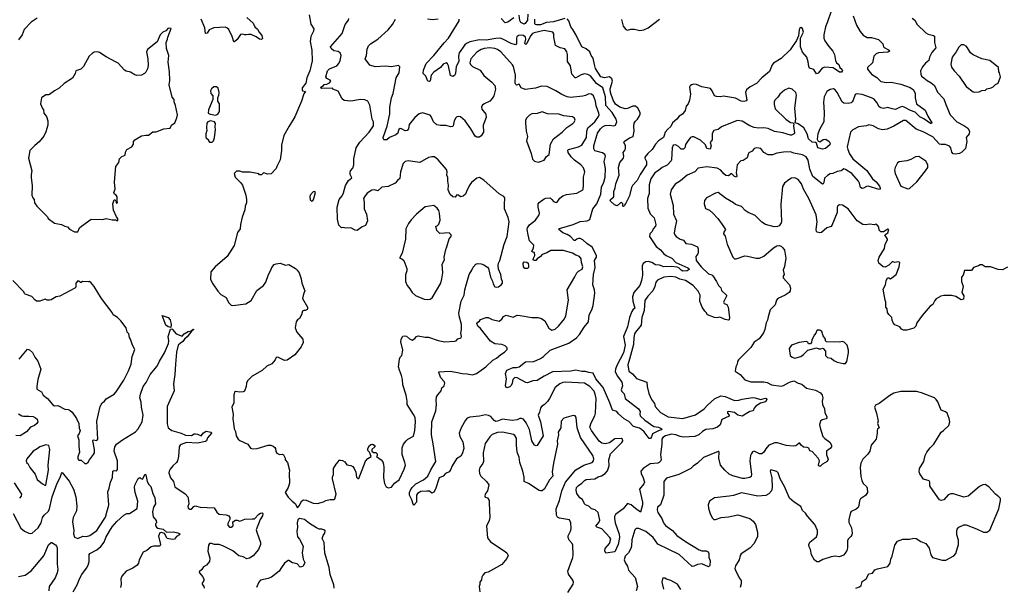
# Model space of a CAD drawing. Extents: x 2220333 to 2384341, y 721037 to 894043.
# Tile 301 of 325: x 2320741 to 2332166, y 860667 to 867249. Entities that reach past the tile are written whole.
import ezdxf

# ---------------------------------------------------------------- set-up
doc = ezdxf.new("R2010")
doc.units = 0

msp = doc.modelspace()

# ---------------------------------------------------------------- linework, layer by layer
at = {"layer": '0CON10XD'}
for points in [[(2324100, 867305), (2324118, 867198), (2324153, 867143), (2324150, 867115), (2324119, 867055), (2324111, 866995), (2324132, 866895), (2324136, 866774), (2324107, 866655), (2324073, 866577), (2324062, 866515), (2324019, 866461), (2324017, 866437), (2324023, 866423), (2324056, 866415), (2324039, 866391), (2324010, 866305), (2323935, 866122), (2323866, 866014), (2323807, 865905), (2323777, 865795), (2323779, 865731), (2323762, 865625), (2323723, 865547), (2323718, 865525), (2323657, 865463), (2323615, 865457), (2323575, 865472), (2323565, 865470), (2323545, 865450), (2323525, 865450), (2323515, 865460), (2323415, 865480), (2323325, 865480), (2323295, 865492), (2323258, 865492), (2323230, 865465), (2323240, 865425), (2323303, 865363), (2323325, 865330), (2323363, 865213), (2323372, 865165), (2323372, 865125), (2323358, 865085), (2323352, 865045), (2323321, 864959), (2323302, 864875), (2323300, 864825), (2323268, 864782), (2323230, 864630), (2323147, 864505), (2323010, 864385), (2322958, 864325), (2322954, 864235), (2322980, 864185), (2323041, 864101), (2323075, 864064), (2323135, 864026), (2323165, 863970), (2323195, 863938), (2323215, 863934), (2323365, 863953), (2323425, 863993), (2323493, 864107), (2323569, 864165), (2323596, 864205), (2323628, 864295), (2323652, 864335), (2323666, 864375), (2323695, 864410), (2323715, 864420), (2323765, 864426), (2323825, 864404), (2323865, 864410), (2323941, 864365), (2323961, 864345), (2323982, 864315), (2324008, 864245), (2324014, 864194), (2324050, 864105), (2324032, 864065), (2324022, 864015), (2324082, 863915), (2324082, 863895), (2324075, 863888), (2324055, 863878), (2324038, 863878), (2324022, 863868), (2324010, 863825), (2323987, 863785), (2323963, 863767), (2323948, 863745), (2323936, 863675), (2323957, 863625), (2324026, 863545), (2324030, 863505), (2324008, 863455), (2323935, 863362), (2323845, 863299), (2323815, 863296), (2323735, 863336), (2323717, 863333), (2323706, 863304), (2323665, 863260), (2323610, 863230), (2323555, 863183), (2323440, 863115), (2323385, 863060), (2323372, 863035), (2323368, 862995), (2323349, 862941), (2323335, 862932), (2323295, 862928), (2323245, 862938), (2323235, 862928), (2323226, 862895), (2323224, 862805), (2323204, 862754), (2323216, 862675), (2323212, 862615), (2323220, 862570), (2323230, 862505), (2323244, 862474), (2323254, 862425), (2323274, 862385), (2323295, 862369), (2323387, 862327), (2323419, 862279), (2323445, 862272), (2323495, 862276), (2323625, 862314), (2323655, 862314), (2323682, 862305), (2323700, 862290), (2323710, 862275), (2323712, 862242), (2323725, 862223), (2323755, 862207), (2323785, 862210), (2323803, 862203), (2323822, 862165), (2323822, 862145), (2323847, 862115), (2323873, 862025), (2323867, 861985), (2323873, 861875), (2323857, 861825), (2323823, 861765), (2323855, 861712), (2323902, 861665), (2323939, 861639), (2323965, 861590)], [(2326638, 867312), (2326632, 867245), (2326608, 867205)], [(2330155, 867348), (2330116, 867225), (2330090, 867165), (2330072, 867072), (2330072, 867035), (2330083, 867005), (2330128, 866938), (2330176, 866885), (2330196, 866845), (2330208, 866778), (2330219, 866749), (2330245, 866728), (2330258, 866695), (2330281, 866675), (2330289, 866659), (2330278, 866642), (2330255, 866640), (2330182, 866692), (2330085, 866699), (2330054, 866686), (2330005, 866631), (2329985, 866623), (2329955, 866673), (2329905, 866688), (2329896, 866706), (2329890, 866760), (2329875, 866815), (2329825, 866874), (2329802, 866935), (2329801, 867035), (2329835, 867105), (2329825, 867149), (2329805, 867159), (2329795, 867153), (2329785, 867132), (2329776, 867064), (2329753, 867007), (2329681, 866899), (2329575, 866799), (2329488, 866745), (2329473, 866725), (2329442, 866648), (2329353, 866577), (2329290, 866510), (2329218, 866472), (2329173, 866435), (2329163, 866405), (2329180, 866320), (2329172, 866308), (2329145, 866302), (2329114, 866304), (2329045, 866341), (2328907, 866363), (2328874, 866356), (2328825, 866358), (2328805, 866368), (2328777, 866425), (2328755, 866450), (2328655, 866470), (2328595, 866497), (2328565, 866500), (2328535, 866493), (2328519, 866481), (2328514, 866465), (2328523, 866387), (2328512, 866315), (2328498, 866275), (2328476, 866245), (2328461, 866195), (2328432, 866155), (2328395, 866130), (2328365, 866095), (2328317, 866055), (2328295, 866009), (2328261, 865979), (2328229, 865945), (2328220, 865905), (2328210, 865885), (2328155, 865845), (2328119, 865805), (2328081, 865745), (2328031, 865699), (2327993, 865655), (2327993, 865643), (2328015, 865603), (2328015, 865565), (2327941, 865455), (2327907, 865385), (2327851, 865325), (2327841, 865305), (2327817, 865205), (2327775, 865120), (2327762, 865108), (2327760, 865095), (2327748, 865082), (2327740, 865085), (2327740, 865115), (2327725, 865130), (2327714, 865126), (2327675, 865090), (2327644, 865104), (2327598, 865145), (2327593, 865155), (2327597, 865165), (2327630, 865190), (2327636, 865204), (2327635, 865258), (2327652, 865298), (2327659, 865345), (2327696, 865445), (2327689, 865535), (2327706, 865594), (2327749, 865645), (2327752, 865665), (2327742, 865708), (2327768, 865742), (2327772, 865755), (2327769, 865789), (2327750, 865825), (2327754, 865835), (2327815, 865878), (2327859, 865895), (2327870, 865955), (2327868, 866015), (2327872, 866048), (2327885, 866073), (2327910, 866095), (2327930, 866125), (2327941, 866155), (2327939, 866175), (2327914, 866224), (2327885, 866245), (2327855, 866246), (2327795, 866218), (2327765, 866215), (2327705, 866235), (2327655, 866269), (2327628, 866315), (2327595, 866405), (2327594, 866446), (2327619, 866535), (2327612, 866565), (2327585, 866588), (2327525, 866576), (2327485, 866588), (2327424, 866685), (2327410, 866730), (2327395, 866804), (2327373, 866833), (2327358, 866875), (2327315, 866910), (2327264, 866935), (2327199, 867069), (2327160, 867135), (2327135, 867165), (2327112, 867235), (2327095, 867258)], [(2320942, 867268), (2320875, 867220), (2320794, 867136), (2320768, 867075), (2320725, 867014)], [(2323375, 867273), (2323449, 867209), (2323471, 867165), (2323501, 867141), (2323518, 867105), (2323552, 867065), (2323557, 867033), (2323545, 867020), (2323524, 867025), (2323485, 867050), (2323425, 867076), (2323395, 867079), (2323374, 867074), (2323355, 867072), (2323325, 867081), (2323302, 867078), (2323265, 867020), (2323235, 866993), (2323225, 866992), (2323208, 867055), (2323166, 867136), (2323146, 867156), (2323125, 867164), (2322994, 867156), (2322940, 867130), (2322915, 867094), (2322895, 867088), (2322888, 867155), (2322845, 867255)], [(2323965, 861590), (2323985, 861612), (2324015, 861668), (2324035, 861681), (2324065, 861679), (2324145, 861641), (2324195, 861640), (2324265, 861658), (2324295, 861672), (2324345, 861684), (2324386, 861684), (2324399, 861691), (2324413, 861745), (2324370, 861925), (2324370, 861945), (2324382, 861975), (2324382, 862045), (2324413, 862095), (2324440, 862125), (2324445, 862140), (2324465, 862142), (2324485, 862137), (2324513, 862123), (2324535, 862088), (2324585, 862078), (2324606, 862066), (2324623, 862045), (2324642, 862002), (2324650, 861945), (2324665, 861930), (2324675, 861930), (2324755, 862130), (2324780, 862160), (2324820, 862185), (2324798, 862235), (2324780, 862255), (2324779, 862275), (2324798, 862312), (2324815, 862323), (2324834, 862326), (2324853, 862315), (2324862, 862305), (2324862, 862295), (2324827, 862265), (2324828, 862245), (2324845, 862230), (2324875, 862230), (2324890, 862215), (2324887, 862193), (2324880, 862185), (2324935, 862144), (2324955, 862120), (2324962, 862095), (2324967, 862055), (2324963, 861935), (2324972, 861872), (2324995, 861832), (2325015, 861822), (2325055, 861829), (2325091, 861875), (2325145, 861914), (2325203, 862035), (2325216, 862085), (2325211, 862115), (2325177, 862205), (2325179, 862285), (2325195, 862325), (2325224, 862365), (2325245, 862386), (2325309, 862421), (2325327, 862485), (2325334, 862585), (2325328, 862635), (2325311, 862671), (2325237, 862785), (2325237, 862827), (2325226, 862896), (2325186, 863015), (2325184, 863075), (2325172, 863125), (2325146, 863184), (2325138, 863225), (2325147, 863313), (2325155, 863334), (2325174, 863356), (2325187, 863415), (2325164, 863515), (2325167, 863545), (2325185, 863579), (2325205, 863584), (2325229, 863579), (2325265, 863547), (2325294, 863534), (2325325, 863551), (2325345, 863577), (2325365, 863582), (2325445, 863566), (2325485, 863566), (2325595, 863529), (2325675, 863512), (2325785, 863520), (2325804, 863526), (2325823, 863547), (2325865, 863560), (2325868, 863575), (2325859, 863615), (2325868, 863655), (2325866, 863714), (2325839, 863815), (2325837, 863845), (2325865, 863985), (2325899, 864055), (2325905, 864115), (2325924, 864186), (2325958, 864295), (2325988, 864345), (2326001, 864379), (2326032, 864415), (2326055, 864422), (2326095, 864418), (2326125, 864408), (2326170, 864380), (2326180, 864365), (2326204, 864265), (2326227, 864217), (2326233, 864185), (2326253, 864153), (2326275, 864148), (2326295, 864151), (2326327, 864173), (2326342, 864195), (2326344, 864215), (2326332, 864242), (2326323, 864295), (2326297, 864355), (2326291, 864399), (2326296, 864425), (2326314, 864456), (2326362, 864645), (2326398, 864735), (2326421, 864905), (2326409, 864955), (2326368, 865055), (2326366, 865124), (2326371, 865165), (2326369, 865185), (2326360, 865200), (2326305, 865228), (2326125, 865388), (2326075, 865418), (2326045, 865411), (2325985, 865362), (2325963, 865335), (2325933, 865277), (2325915, 865227), (2325887, 865203), (2325856, 865196), (2325832, 865215), (2325815, 865219), (2325795, 865193), (2325768, 865195), (2325735, 865222), (2325714, 865275), (2325718, 865332), (2325710, 865375), (2325710, 865420), (2325696, 865445), (2325701, 865485), (2325693, 865513), (2325595, 865626), (2325555, 865659), (2325525, 865660), (2325485, 865652), (2325385, 865592), (2325249, 865611), (2325215, 865604), (2325189, 865581), (2325159, 865485), (2325153, 865407), (2325124, 865385), (2325098, 865352), (2325017, 865315), (2324942, 865308), (2324895, 865263), (2324857, 865277), (2324825, 865273), (2324772, 865238), (2324740, 865195), (2324732, 865175), (2324739, 865135), (2324739, 865055), (2324764, 864995), (2324778, 864915), (2324755, 864862), (2324715, 864846), (2324655, 864806), (2324635, 864809), (2324585, 864836), (2324525, 864832), (2324495, 864839), (2324475, 864834), (2324444, 864865), (2324429, 864935), (2324425, 865075), (2324448, 865165), (2324482, 865208), (2324499, 865241), (2324523, 865325), (2324557, 865383), (2324594, 865415), (2324576, 865455), (2324575, 865478), (2324580, 865495), (2324605, 865526), (2324619, 865565), (2324618, 865635), (2324645, 865765), (2324689, 865831), (2324796, 865945), (2324845, 866018), (2324848, 866065), (2324830, 866095), (2324805, 866260), (2324782, 866305), (2324745, 866321), (2324695, 866322), (2324585, 866303), (2324505, 866312), (2324482, 866332), (2324435, 866419), (2324375, 866442), (2324373, 866453), (2324366, 866456), (2324245, 866451), (2324237, 866455), (2324236, 866465), (2324265, 866486), (2324275, 866496), (2324305, 866501), (2324335, 866517), (2324350, 866535), (2324345, 866550), (2324305, 866568), (2324293, 866585), (2324314, 866656), (2324335, 866678), (2324420, 866715), (2324445, 866743), (2324460, 866775), (2324470, 866835), (2324460, 866865), (2324435, 866881), (2324385, 866890), (2324354, 866914), (2324347, 866935), (2324481, 867089), (2324518, 867192), (2324557, 867243), (2324559, 867265)], [(2325803, 863163), (2325875, 863146), (2325935, 863142), (2325995, 863130), (2326043, 863147), (2326151, 863225), (2326231, 863299), (2326275, 863324), (2326323, 863367), (2326368, 863395), (2326396, 863425), (2326396, 863445), (2326375, 863468), (2326335, 863484), (2326255, 863490), (2326205, 863522), (2326087, 863667), (2326055, 863694), (2326044, 863725), (2326055, 863742), (2326076, 863754), (2326089, 863771), (2326154, 863796), (2326175, 863794), (2326225, 863774), (2326304, 863754), (2326334, 863776), (2326355, 863806), (2326385, 863822), (2326465, 863798), (2326515, 863821), (2326549, 863819), (2326685, 863794), (2326755, 863794), (2326797, 863785), (2326835, 863758), (2326882, 863672), (2326915, 863650), (2326955, 863661), (2326994, 863695), (2327061, 863779), (2327078, 863815), (2327108, 863995), (2327092, 864115), (2327184, 864266), (2327207, 864315), (2327226, 864334), (2327266, 864355), (2327276, 864385), (2327258, 864435), (2327256, 864476), (2327235, 864504), (2327195, 864518), (2327155, 864541), (2327051, 864571), (2326905, 864572), (2326857, 864545), (2326802, 864528), (2326784, 864505), (2326744, 864476), (2326730, 864455), (2326710, 864455), (2326698, 864465), (2326701, 864485), (2326720, 864515), (2326715, 864550), (2326695, 864552), (2326683, 864563), (2326704, 864605), (2326706, 864636), (2326657, 864685), (2326639, 864755), (2326630, 864815), (2326634, 864835), (2326655, 864870), (2326725, 864924), (2326770, 864985), (2326774, 865005), (2326758, 865075), (2326756, 865115), (2326769, 865131), (2326825, 865172), (2326845, 865181), (2326895, 865182), (2326916, 865166), (2326935, 865140), (2326965, 865130), (2326976, 865134), (2327009, 865181), (2327042, 865208), (2327085, 865221), (2327205, 865239), (2327274, 865275), (2327280, 865285), (2327284, 865325), (2327284, 865425), (2327300, 865485), (2327283, 865533), (2327253, 865565), (2327179, 865619), (2327139, 865659), (2327105, 865711), (2327100, 865735), (2327108, 865745), (2327225, 865775), (2327265, 865795), (2327319, 865885), (2327321, 865955), (2327333, 865995), (2327415, 866065), (2327458, 866125), (2327465, 866145), (2327462, 866165), (2327431, 866251), (2327423, 866303), (2327398, 866365), (2327375, 866384), (2327345, 866389), (2327305, 866369), (2327275, 866361), (2327134, 866346), (2327095, 866353), (2327030, 866380), (2326961, 866425), (2326863, 866473), (2326795, 866480), (2326726, 866456), (2326605, 866438), (2326560, 866460), (2326535, 866501), (2326505, 866492), (2326496, 866496), (2326492, 866512), (2326495, 866605), (2326471, 866705), (2326461, 866725), (2326325, 866875), (2326285, 866904), (2326255, 866915), (2326195, 866924), (2326131, 866915), (2326097, 866903), (2326045, 866874), (2325977, 866795), (2325965, 866750), (2325971, 866731), (2325995, 866707), (2326083, 866663), (2326125, 866604), (2326221, 866525), (2326256, 866485), (2326263, 866445), (2326241, 866365), (2326224, 866335), (2326195, 866306), (2326132, 866275), (2326108, 866255), (2326099, 866235), (2326103, 866213), (2326150, 866155), (2326152, 866115), (2326120, 866025), (2326122, 865945), (2326095, 865903), (2326075, 865889), (2326045, 865886), (2326025, 865898), (2325974, 865985), (2325909, 866075), (2325855, 866122), (2325835, 866126), (2325815, 866121), (2325800, 866110), (2325784, 866076), (2325771, 866019), (2325765, 866012), (2325743, 866007), (2325685, 866022), (2325625, 866023), (2325582, 866032), (2325542, 866065), (2325516, 866126), (2325503, 866143), (2325415, 866169), (2325375, 866157), (2325324, 866115), (2325261, 866035), (2325252, 865985), (2325235, 865964), (2325215, 865961), (2325172, 865985), (2325155, 865987), (2325139, 865975), (2325134, 865954), (2325128, 865932), (2325106, 865914), (2325033, 865885), (2325002, 865855), (2324969, 865855), (2324961, 865865), (2324958, 865885), (2325005, 866015), (2325036, 866156), (2325035, 866235), (2325055, 866345), (2325074, 866395), (2325111, 866575), (2325143, 866635), (2325152, 866702), (2325135, 866718), (2325056, 866704), (2324985, 866711), (2324865, 866704), (2324805, 866723), (2324750, 866795), (2324766, 866835), (2324773, 866907), (2324789, 866945), (2324810, 866970), (2324896, 867024), (2325015, 867132), (2325067, 867193), (2325103, 867257)], [(2331095, 867268), (2331126, 867245), (2331156, 867195), (2331255, 867097), (2331281, 867081), (2331345, 867068), (2331355, 867059), (2331356, 866986), (2331371, 866925), (2331325, 866868), (2331297, 866813), (2331289, 866775), (2331251, 866745), (2331218, 866702), (2331194, 866655), (2331196, 866616), (2331206, 866596), (2331231, 866575), (2331269, 866545), (2331318, 866518), (2331355, 866486), (2331389, 866409), (2331463, 866333), (2331486, 866266), (2331537, 866147), (2331615, 866065), (2331695, 866022), (2331741, 865991), (2331761, 865955), (2331760, 865925), (2331724, 865885), (2331731, 865835), (2331716, 865755), (2331675, 865715), (2331645, 865696), (2331595, 865688), (2331571, 865695), (2331556, 865715), (2331547, 865765), (2331531, 865781), (2331485, 865803), (2331435, 865801), (2331415, 865806), (2331335, 865890), (2331225, 865948), (2331145, 865980), (2331025, 866079), (2330995, 866079), (2330885, 866016), (2330805, 865978), (2330752, 865972), (2330705, 865984), (2330645, 866017), (2330595, 866032), (2330565, 866020), (2330475, 866005), (2330408, 865972), (2330381, 865945), (2330342, 865775), (2330349, 865745), (2330370, 865695), (2330408, 865635), (2330570, 865500), (2330636, 865405), (2330678, 865368), (2330717, 865317), (2330727, 865295), (2330727, 865284), (2330715, 865280), (2330585, 865319), (2330565, 865316), (2330534, 865295), (2330515, 865292), (2330498, 865305), (2330486, 865355), (2330475, 865375), (2330397, 865465), (2330325, 865513), (2330305, 865519), (2330273, 865497), (2330225, 865489), (2330178, 865465), (2330145, 865461), (2330116, 865444), (2330079, 865411), (2330070, 865360), (2330065, 865347), (2330055, 865342), (2329945, 865429), (2329908, 865515), (2329891, 865621), (2329865, 865660), (2329825, 865682), (2329725, 865700), (2329685, 865718), (2329605, 865713), (2329525, 865700), (2329475, 865682), (2329425, 865683), (2329375, 865710), (2329339, 865755), (2329295, 865764), (2329264, 865756), (2329239, 865725), (2329203, 865707), (2329195, 865690), (2329182, 865648), (2329135, 865617), (2329109, 865611), (2329067, 865565), (2329056, 865475), (2329063, 865435), (2329058, 865422), (2329035, 865431), (2329000, 865465), (2328965, 865439), (2328935, 865444), (2328911, 865461), (2328875, 865503), (2328835, 865527), (2328715, 865544), (2328615, 865528), (2328576, 865484), (2328486, 865445), (2328409, 865381), (2328345, 865342), (2328299, 865275), (2328288, 865225), (2328325, 865095), (2328328, 864995), (2328361, 864915), (2328341, 864825), (2328335, 864775), (2328341, 864755), (2328358, 864735), (2328405, 864706), (2328442, 864692), (2328472, 864652), (2328538, 864648), (2328605, 864615), (2328613, 864593), (2328615, 864555), (2328609, 864535), (2328585, 864505), (2328591, 864455), (2328650, 864385), (2328735, 864302), (2328771, 864291), (2328785, 864279), (2328828, 864215), (2328848, 864168), (2328875, 864140), (2328885, 864110), (2328942, 864055), (2328943, 864045), (2328908, 863975), (2328915, 863960), (2328945, 863948), (2328960, 863915), (2328976, 863794), (2328975, 863770), (2328966, 863764), (2328925, 863772), (2328865, 863801), (2328835, 863793), (2328805, 863794), (2328720, 863825), (2328708, 863855), (2328690, 863870), (2328661, 863915), (2328644, 863955), (2328634, 863985), (2328635, 864055), (2328615, 864102), (2328555, 864165), (2328465, 864224), (2328402, 864242), (2328355, 864264), (2328295, 864273), (2328215, 864264), (2328142, 864228), (2328121, 864205), (2328111, 864155), (2328086, 864105), (2328031, 864045), (2327996, 863994), (2327987, 863877), (2327960, 863795), (2327954, 863706), (2327886, 863625), (2327876, 863605), (2327867, 863565), (2327864, 863484), (2327816, 863314), (2327796, 863245), (2327809, 863175), (2327851, 863141), (2327899, 863089), (2328017, 863047), (2328021, 862995), (2328040, 862915), (2328074, 862845), (2328108, 862798), (2328116, 862765), (2328176, 862695), (2328264, 862644), (2328435, 862626), (2328583, 862667), (2328685, 862736), (2328720, 862780), (2328805, 862853), (2328875, 862886), (2328925, 862879), (2329035, 862835), (2329085, 862836), (2329125, 862849), (2329245, 862868), (2329275, 862864), (2329335, 862844), (2329395, 862862), (2329406, 862855), (2329409, 862845), (2329395, 862817), (2329335, 862801), (2329283, 862767), (2329264, 862745), (2329252, 862715), (2329215, 862704), (2329125, 862653), (2329072, 862662), (2329035, 862694), (2328965, 862707), (2328955, 862700), (2328954, 862685), (2328973, 862665), (2328975, 862652), (2328887, 862613), (2328870, 862550), (2328837, 862523), (2328785, 862505), (2328702, 862498), (2328665, 862475), (2328621, 862435), (2328575, 862416), (2328443, 862407), (2328406, 862414), (2328355, 862436), (2328305, 862443), (2328235, 862424), (2328203, 862405), (2328192, 862385), (2328193, 862325), (2328175, 862205), (2328184, 862145), (2328180, 862135), (2328162, 862115), (2328145, 862108), (2328055, 862099), (2327974, 862045), (2327949, 862015), (2327951, 861985), (2327977, 861935), (2327990, 861885), (2327983, 861865), (2327931, 861805), (2327969, 861655), (2327968, 861625), (2327945, 861540), (2327885, 861579), (2327835, 861624), (2327795, 861637), (2327743, 861575), (2327655, 861512), (2327643, 861487), (2327641, 861465), (2327652, 861415), (2327697, 861283), (2327700, 861245), (2327684, 861165), (2327645, 861079), (2327541, 861061), (2327529, 861089), (2327534, 861115), (2327584, 861175), (2327599, 861225), (2327588, 861245), (2327495, 861345), (2327436, 861366), (2327428, 861375), (2327462, 861418), (2327472, 861445), (2327455, 861533), (2327420, 861565), (2327376, 861576), (2327345, 861608), (2327305, 861622), (2327293, 861635), (2327270, 861685), (2327240, 861705), (2327204, 861755), (2327198, 861795), (2327202, 861825), (2327225, 861848), (2327265, 861874), (2327295, 861906), (2327315, 861916), (2327415, 861923), (2327454, 861946), (2327492, 861958), (2327535, 861985), (2327561, 862019), (2327582, 862075), (2327578, 862145), (2327596, 862215), (2327729, 862345), (2327739, 862365), (2327736, 862385), (2327724, 862394), (2327645, 862389), (2327585, 862344), (2327535, 862330), (2327495, 862339), (2327465, 862360), (2327374, 862485), (2327355, 862525), (2327371, 862575), (2327415, 862655), (2327423, 862685), (2327430, 862855), (2327420, 862905), (2327405, 862941), (2327355, 862997), (2327295, 863033), (2327075, 863045), (2327045, 863041), (2327009, 863025), (2326956, 862985), (2326889, 862855), (2326865, 862820), (2326828, 862782), (2326796, 862765), (2326784, 862746), (2326772, 862698), (2326756, 862665), (2326785, 862585), (2326816, 862425), (2326745, 862312), (2326735, 862307), (2326715, 862316), (2326682, 862365), (2326657, 862495), (2326616, 862575), (2326585, 862617), (2326565, 862626), (2326545, 862626), (2326515, 862609), (2326455, 862601), (2326345, 862615), (2326285, 862592), (2326265, 862590), (2326245, 862602), (2326206, 862646), (2326181, 862659), (2326145, 862666), (2326075, 862651), (2325965, 862641), (2325935, 862628), (2325915, 862605), (2325865, 862516), (2325841, 862455), (2325849, 862415), (2325881, 862355), (2325892, 862302), (2325894, 862275), (2325875, 862213), (2325861, 862189), (2325810, 862155), (2325758, 862075), (2325741, 862029), (2325725, 862006), (2325680, 861985), (2325656, 861954), (2325607, 861935), (2325564, 861805), (2325545, 861770), (2325525, 861758), (2325495, 861780), (2325465, 861783), (2325395, 861776), (2325375, 861767), (2325356, 861754), (2325347, 861735), (2325347, 861655), (2325315, 861620), (2325305, 861630), (2325290, 861680), (2325262, 861735), (2325262, 861765), (2325276, 861794), (2325295, 861826), (2325338, 861865), (2325426, 861915), (2325475, 861954), (2325510, 862030), (2325569, 862125), (2325540, 862330), (2325518, 862435), (2325524, 862586), (2325568, 862715), (2325579, 862785), (2325572, 862835), (2325578, 862875), (2325591, 862899), (2325630, 862945), (2325639, 862981), (2325665, 863004), (2325674, 863035), (2325666, 863055), (2325628, 863095), (2325607, 863145), (2325606, 863164), (2325735, 863175), (2325803, 863163)], [(2327235, 863599), (2327292, 863685), (2327341, 863745), (2327349, 863825), (2327380, 863885), (2327394, 863936), (2327414, 864076), (2327412, 864115), (2327392, 864175), (2327398, 864295), (2327417, 864375), (2327412, 864458), (2327432, 864495), (2327433, 864515), (2327385, 864613), (2327322, 864652), (2327277, 864695), (2327245, 864710), (2327225, 864712), (2327204, 864706), (2327185, 864687), (2327175, 864690), (2327132, 864735), (2327095, 864758), (2327045, 864776), (2326995, 864815), (2327005, 864829), (2327163, 864875), (2327245, 864908), (2327325, 864915), (2327356, 864934), (2327390, 865055), (2327439, 865115), (2327484, 865225), (2327492, 865308), (2327520, 865365), (2327533, 865425), (2327538, 865525), (2327524, 865605), (2327537, 865665), (2327529, 865685), (2327505, 865705), (2327415, 865730), (2327402, 865752), (2327403, 865785), (2327444, 865935), (2327479, 865985), (2327502, 866005), (2327535, 866022), (2327585, 866028), (2327635, 866018), (2327653, 866027), (2327664, 866045), (2327669, 866065), (2327663, 866095), (2327615, 866172), (2327543, 866255), (2327537, 866353), (2327508, 866458), (2327435, 866511), (2327365, 866597), (2327335, 866615), (2327295, 866622), (2327255, 866611), (2327195, 866576), (2327185, 866577), (2327146, 866616), (2327133, 866715), (2327098, 866765), (2327098, 866845), (2327091, 866875), (2327065, 866912), (2327012, 866922), (2326960, 866950), (2326938, 867045), (2326937, 867087), (2326926, 867106), (2326825, 867123), (2326712, 867098), (2326692, 867088), (2326668, 867062), (2326625, 866972), (2326612, 866962), (2326604, 866974), (2326612, 867025), (2326609, 867045), (2326587, 867065), (2326565, 867071), (2326529, 867065), (2326510, 867050), (2326504, 867035), (2326505, 866975), (2326494, 866956), (2326445, 866973), (2326348, 867025), (2326315, 867034), (2326265, 867032), (2326155, 867013), (2326075, 867014), (2325965, 866994), (2325925, 866975), (2325905, 866956), (2325842, 866865), (2325832, 866825), (2325835, 866765), (2325806, 866705), (2325798, 866625), (2325785, 866601), (2325765, 866590), (2325741, 866601), (2325715, 866715), (2325705, 866737), (2325688, 866748), (2325656, 866734), (2325625, 866695), (2325548, 866641), (2325514, 866605), (2325505, 866541), (2325495, 866531), (2325475, 866538), (2325454, 866594), (2325424, 866625), (2325427, 866665), (2325458, 866742), (2325545, 866833), (2325665, 866983), (2325715, 867035), (2325841, 867235), (2325841, 867255)], [(2325595, 867254), (2325535, 867248), (2325472, 867255)], [(2326475, 867272), (2326405, 867219), (2326375, 867212), (2326328, 867265)], [(2330411, 867295), (2330450, 867185), (2330495, 867113), (2330530, 867070), (2330575, 867044), (2330625, 867041), (2330705, 867019), (2330758, 866968), (2330763, 866935), (2330772, 866928), (2330831, 866895), (2330832, 866885), (2330815, 866874), (2330705, 866867), (2330680, 866855), (2330653, 866827), (2330635, 866750), (2330580, 866695), (2330579, 866675), (2330625, 866616), (2330688, 866578), (2330735, 866533), (2330798, 866522), (2330855, 866526), (2330965, 866503), (2331074, 866464), (2331113, 866435), (2331131, 866395), (2331131, 866345), (2331148, 866275), (2331249, 866199), (2331279, 866129), (2331324, 866055), (2331322, 866045), (2331311, 866045), (2331231, 866101), (2331185, 866122), (2331133, 866177), (2331076, 866196), (2331005, 866236), (2330985, 866241), (2330958, 866235), (2330905, 866209), (2330865, 866214), (2330815, 866231), (2330765, 866220), (2330735, 866226), (2330715, 866238), (2330688, 866288), (2330655, 866328), (2330625, 866344), (2330517, 866383), (2330452, 866388), (2330437, 866383), (2330413, 866317), (2330402, 866295), (2330390, 866285), (2330355, 866277), (2330305, 866283), (2330283, 866295), (2330227, 866405), (2330205, 866436), (2330185, 866446), (2330145, 866441), (2330105, 866415), (2330077, 866355), (2330067, 866293), (2330074, 866175), (2330072, 866065), (2330027, 865985), (2330003, 865925), (2329993, 865865), (2330005, 865839), (2330026, 865834), (2330065, 865859), (2330095, 865865), (2330135, 865836), (2330146, 865814), (2330141, 865799), (2330090, 865755), (2330055, 865747), (2330004, 865764), (2329988, 865818), (2329975, 865826), (2329935, 865831), (2329895, 865866), (2329877, 865927), (2329840, 865995), (2329775, 866043), (2329740, 866055), (2329746, 866094), (2329737, 866225), (2329755, 866375), (2329745, 866406), (2329703, 866445), (2329664, 866456), (2329615, 866434), (2329560, 866385), (2329538, 866352), (2329503, 866317), (2329494, 866295), (2329494, 866265), (2329509, 866215), (2329631, 866095), (2329685, 866057), (2329712, 866052), (2329722, 866042), (2329720, 866015), (2329733, 865937), (2329726, 865924), (2329698, 865912), (2329685, 865910), (2329595, 865937), (2329501, 865951), (2329427, 865987), (2329374, 865994), (2329315, 865991), (2329265, 866001), (2329215, 866019), (2329125, 866072), (2329065, 866082), (2328885, 866006), (2328845, 865976), (2328795, 865964), (2328775, 865928), (2328775, 865855), (2328752, 865825), (2328764, 865785), (2328754, 865746), (2328715, 865756), (2328700, 865800), (2328642, 865852), (2328565, 865890), (2328545, 865892), (2328525, 865884), (2328498, 865848), (2328467, 865803), (2328459, 865765), (2328444, 865746), (2328415, 865746), (2328385, 865778), (2328359, 865795), (2328345, 865800), (2328324, 865795), (2328310, 865765), (2328306, 865625), (2328299, 865611), (2328255, 865562), (2328196, 865534), (2328155, 865501), (2328110, 865475), (2328066, 865405), (2328045, 865335), (2328045, 865235), (2328027, 865175), (2328031, 865065), (2328058, 864998), (2328103, 864953), (2328123, 864875), (2328118, 864855), (2328090, 864825), (2328078, 864795), (2328054, 864765), (2328049, 864735), (2328125, 864619), (2328175, 864579), (2328216, 864535), (2328244, 864516), (2328308, 864485), (2328353, 864435), (2328495, 864373), (2328507, 864365), (2328508, 864352), (2328485, 864336), (2328435, 864332), (2328415, 864345), (2328391, 864371), (2328371, 864381), (2328305, 864389), (2328215, 864384), (2328165, 864403), (2328118, 864408), (2328075, 864434), (2328035, 864446), (2328005, 864440), (2327977, 864423), (2327964, 864395), (2327967, 864285), (2327957, 864225), (2327935, 864168), (2327868, 864085), (2327853, 864037), (2327855, 863985), (2327880, 863905), (2327855, 863885), (2327844, 863866), (2327818, 863795), (2327792, 863688), (2327748, 863575), (2327766, 863475), (2327748, 863385), (2327671, 863239), (2327655, 863195), (2327652, 863165), (2327677, 863117), (2327729, 863045), (2327734, 863005), (2327720, 862955), (2327727, 862937), (2327755, 862909), (2327765, 862855), (2327922, 862735), (2327939, 862705), (2327936, 862675), (2327941, 862655), (2327995, 862605), (2328100, 862530), (2328155, 862523), (2328191, 862505), (2328185, 862493), (2328155, 862483), (2328085, 862446), (2328073, 862413), (2328059, 862391), (2328045, 862392), (2327988, 862468), (2327957, 862497), (2327932, 862512), (2327865, 862531), (2327810, 862590), (2327755, 862622), (2327689, 862679), (2327668, 862705), (2327620, 862720), (2327590, 862805), (2327510, 862985), (2327428, 863085), (2327395, 863151), (2327345, 863156), (2327305, 863170), (2327265, 863170), (2327195, 863184), (2327135, 863174), (2326925, 863165), (2326825, 863115), (2326745, 863064), (2326695, 863062), (2326635, 863037), (2326615, 863040), (2326515, 863097), (2326485, 863100), (2326463, 863075), (2326457, 863035), (2326444, 863006), (2326428, 862992), (2326395, 862979), (2326384, 862984), (2326377, 863005), (2326389, 863085), (2326376, 863145), (2326394, 863186), (2326465, 863216), (2326505, 863214), (2326535, 863224), (2326609, 863281), (2326705, 863286), (2326785, 863321), (2326818, 863342), (2326898, 863415), (2327111, 863499), (2327200, 863560), (2327235, 863599)], [(2326608, 867205), (2326595, 867197), (2326555, 867217), (2326545, 867240), (2326535, 867302)], [(2327065, 867262), (2326935, 867225), (2326855, 867218), (2326785, 867190), (2326738, 867188), (2326723, 867193), (2326717, 867207), (2326720, 867255)], [(2327723, 867253), (2327743, 867175), (2327775, 867134), (2327795, 867127), (2327832, 867138), (2327875, 867139), (2327935, 867123), (2327985, 867131), (2328035, 867156), (2328165, 867256)], [(2321415, 864790), (2321436, 864834), (2321458, 864855), (2321570, 864935), (2321705, 864933), (2321745, 864942), (2321815, 864930), (2321855, 864930), (2321865, 864920), (2321878, 864922), (2321880, 864945), (2321863, 864963), (2321831, 865041), (2321823, 865115), (2321835, 865160), (2321845, 865160), (2321858, 865148), (2321865, 865120), (2321876, 865124), (2321870, 865145), (2321873, 865195), (2321860, 865215), (2321842, 865225), (2321833, 865245), (2321848, 865285), (2321840, 865365), (2321858, 865545), (2321890, 865595), (2321899, 865635), (2321925, 865663), (2321965, 865680), (2321970, 865715), (2321985, 865743), (2322042, 865775), (2322060, 865805), (2322062, 865835), (2322078, 865855), (2322155, 865901), (2322205, 865912), (2322235, 865910), (2322285, 865950), (2322325, 865948), (2322415, 865983), (2322488, 865992), (2322502, 866025), (2322540, 866055), (2322565, 866110), (2322572, 866145), (2322550, 866255), (2322533, 866295), (2322532, 866322), (2322511, 866351), (2322477, 866495), (2322482, 866545), (2322480, 866645), (2322462, 866755), (2322471, 866835), (2322443, 866915), (2322442, 866985), (2322456, 867024), (2322458, 867045), (2322498, 867148), (2322465, 867150), (2322438, 867122), (2322400, 867105), (2322372, 867075), (2322336, 866994), (2322222, 866905), (2322212, 866875), (2322228, 866795), (2322233, 866717), (2322225, 866680), (2322205, 866640), (2322190, 866625), (2322153, 866607), (2322095, 866604), (2322075, 866609), (2322025, 866639), (2321975, 866653), (2321956, 866666), (2321884, 866744), (2321851, 866761), (2321745, 866817), (2321665, 866870), (2321645, 866877), (2321605, 866872), (2321581, 866859), (2321548, 866825), (2321482, 866705), (2321450, 866675), (2321392, 866655), (2321383, 866625), (2321355, 866573), (2321255, 866508), (2321198, 866455), (2321144, 866426), (2321085, 866383), (2321073, 866377), (2321045, 866378), (2320992, 866345), (2320984, 866275), (2321005, 866220), (2321018, 866205), (2321020, 866165), (2321052, 866125), (2321067, 866075), (2321067, 866025), (2321045, 865950), (2321021, 865899), (2320968, 865832), (2320915, 865792), (2320858, 865732), (2320843, 865645), (2320882, 865495), (2320872, 865455), (2320872, 865415), (2320887, 865325), (2320883, 865215), (2320894, 865184), (2320910, 865165), (2320912, 865125), (2320938, 865085), (2321062, 864965), (2321072, 864945), (2321145, 864891), (2321225, 864874), (2321265, 864854), (2321295, 864849), (2321320, 864820), (2321375, 864790), (2321415, 864790)], [(2331825, 866408), (2331875, 866412), (2331905, 866428), (2331947, 866433), (2331963, 866447), (2332015, 866460), (2332035, 866470), (2332063, 866497), (2332096, 866514), (2332120, 866585), (2332110, 866635), (2332102, 866645), (2332100, 866695), (2332000, 866775), (2331905, 866796), (2331805, 866840), (2331774, 866865), (2331739, 866925), (2331722, 866942), (2331695, 866956), (2331664, 866956), (2331640, 866930), (2331608, 866875), (2331561, 866815), (2331546, 866735), (2331555, 866698), (2331583, 866655), (2331644, 866594), (2331722, 866475), (2331803, 866413), (2331825, 866408)], [(2323015, 866144), (2323040, 866155), (2323060, 866185), (2323060, 866275), (2323040, 866305), (2323040, 866345), (2323053, 866375), (2323054, 866405), (2323042, 866455), (2323025, 866470), (2322995, 866470), (2322965, 866447), (2322956, 866425), (2322957, 866395), (2322982, 866365), (2322982, 866325), (2322932, 866205), (2322928, 866165), (2322952, 866152), (2323015, 866144)], [(2326759, 865599), (2326785, 865604), (2326825, 865619), (2326855, 865664), (2326884, 865685), (2326902, 865805), (2326935, 865869), (2327034, 865946), (2327090, 866000), (2327158, 866045), (2327175, 866062), (2327186, 866086), (2327177, 866107), (2327155, 866121), (2327055, 866134), (2326995, 866152), (2326865, 866157), (2326805, 866179), (2326745, 866163), (2326685, 866159), (2326655, 866141), (2326625, 866112), (2326611, 866085), (2326609, 866055), (2326619, 865955), (2326634, 865895), (2326621, 865845), (2326674, 865696), (2326691, 865631), (2326715, 865608), (2326759, 865599)], [(2322975, 865830), (2322990, 865845), (2323002, 865878), (2323012, 865975), (2323008, 866005), (2323012, 866045), (2323000, 866065), (2322955, 866076), (2322922, 866065), (2322911, 866049), (2322908, 865995), (2322912, 865965), (2322900, 865925), (2322900, 865885), (2322930, 865855), (2322930, 865845), (2322945, 865830), (2322975, 865830)], [(2331045, 865288), (2331065, 865292), (2331151, 865369), (2331253, 865495), (2331277, 865535), (2331278, 865565), (2331255, 865608), (2331175, 865662), (2331135, 865660), (2331081, 865629), (2331036, 865614), (2330945, 865602), (2330925, 865588), (2330898, 865535), (2330893, 865505), (2330900, 865465), (2330967, 865317), (2331045, 865288)], [(2332205, 864378), (2332145, 864348), (2332095, 864352), (2332005, 864382), (2331945, 864383), (2331910, 864405), (2331885, 864408), (2331867, 864393), (2331810, 864375), (2331785, 864340), (2331705, 864340), (2331690, 864285), (2331670, 864265), (2331670, 864215), (2331688, 864155), (2331672, 864085), (2331697, 864047), (2331692, 864008), (2331665, 864000), (2331605, 864039), (2331555, 864050), (2331465, 864051), (2331428, 864042), (2331375, 864011), (2331358, 863992), (2331335, 863946), (2331304, 863926), (2331213, 863817), (2331152, 863735), (2331138, 863695), (2331115, 863672), (2331035, 863648), (2330995, 863650), (2330975, 863660), (2330955, 863688), (2330895, 863712), (2330878, 863735), (2330863, 863763), (2330860, 863795), (2330825, 863830), (2330812, 863855), (2330807, 863895), (2330792, 863915), (2330792, 863972), (2330782, 863995), (2330759, 864125), (2330788, 864175), (2330795, 864220), (2330812, 864255), (2330827, 864257), (2330847, 864243), (2330912, 864295), (2330947, 864385), (2330952, 864432), (2330935, 864442), (2330895, 864432), (2330875, 864442), (2330865, 864440), (2330825, 864403), (2330785, 864378), (2330760, 864385), (2330710, 864425), (2330702, 864455), (2330713, 864495), (2330774, 864596), (2330782, 864645), (2330810, 864695), (2330810, 864705), (2330780, 864755), (2330815, 864778), (2330827, 864815), (2330815, 864820), (2330765, 864790), (2330735, 864790), (2330715, 864810), (2330710, 864845), (2330698, 864858), (2330675, 864880), (2330655, 864872), (2330605, 864877), (2330555, 864870), (2330526, 864876), (2330458, 864918), (2330355, 865056), (2330290, 865100), (2330255, 865102), (2330235, 865092), (2330225, 865075), (2330226, 865015), (2330165, 864864), (2330155, 864852), (2330105, 864834), (2330045, 864780), (2330025, 864777), (2329995, 864784), (2329985, 864795), (2329982, 864815), (2329994, 864905), (2329983, 864985), (2329896, 865175), (2329834, 865285), (2329812, 865345), (2329774, 865395), (2329735, 865416), (2329698, 865412), (2329665, 865391), (2329617, 865355), (2329592, 865315), (2329572, 865105), (2329581, 864905), (2329578, 864892), (2329555, 864860), (2329535, 864850), (2329495, 864846), (2329395, 864875), (2329352, 864902), (2329275, 864980), (2329195, 865013), (2329158, 865038), (2329115, 865083), (2329045, 865105), (2329025, 865126), (2328930, 865180), (2328845, 865244), (2328815, 865239), (2328710, 865185), (2328688, 865152), (2328683, 865115), (2328700, 865060), (2328745, 865039), (2328785, 865006), (2328843, 864943), (2328894, 864875), (2328929, 864815), (2328910, 864785), (2328908, 864765), (2328925, 864740), (2328950, 864645), (2329016, 864496), (2329035, 864478), (2329055, 864477), (2329155, 864510), (2329185, 864508), (2329285, 864482), (2329326, 864484), (2329375, 864508), (2329489, 864605), (2329525, 864626), (2329555, 864629), (2329575, 864623), (2329597, 864605), (2329615, 864578), (2329631, 864485), (2329614, 864386), (2329600, 864345), (2329610, 864295), (2329600, 864275), (2329600, 864255), (2329674, 864174), (2329686, 864136), (2329680, 864105), (2329670, 864085), (2329625, 864054), (2329537, 864015), (2329521, 863995), (2329509, 863941), (2329450, 863885), (2329426, 863805), (2329420, 863765), (2329404, 863735), (2329388, 863655), (2329371, 863619), (2329322, 863548), (2329262, 863508), (2329225, 863449), (2329083, 863305), (2329070, 863285), (2329067, 863255), (2329050, 863225), (2329042, 863175), (2329100, 863135), (2329155, 863073), (2329225, 863050), (2329375, 863051), (2329415, 863040), (2329465, 863013), (2329575, 862998), (2329605, 863006), (2329675, 863046), (2329725, 863062), (2329775, 863036), (2329815, 863024), (2329870, 862975), (2329975, 862953), (2330035, 862922), (2330053, 862895), (2330060, 862865), (2330054, 862825), (2330057, 862787), (2330078, 862735), (2330082, 862695), (2330108, 862645), (2330108, 862632), (2330099, 862621), (2330052, 862608), (2330032, 862595), (2330021, 862555), (2330028, 862515), (2330062, 862415), (2330082, 862392), (2330141, 862351), (2330159, 862315), (2330159, 862295), (2330147, 862275), (2330104, 862246), (2330102, 862202), (2330122, 862152), (2330112, 862125), (2330057, 862093), (2330035, 862072), (2330015, 862070), (2330010, 862085), (2330020, 862135), (2330006, 862165), (2329935, 862240), (2329911, 862251), (2329899, 862279), (2329879, 862289), (2329835, 862293), (2329808, 862315), (2329795, 862340), (2329785, 862340), (2329745, 862307), (2329716, 862304), (2329635, 862312), (2329535, 862342), (2329505, 862344), (2329435, 862315), (2329398, 862272), (2329374, 862235), (2329352, 862215), (2329325, 862214), (2329265, 862244), (2329245, 862238), (2329231, 862219), (2329222, 862195), (2329213, 862135), (2329233, 861975), (2329228, 861952), (2329215, 861940), (2329155, 861927), (2329128, 861928), (2329015, 861959), (2328975, 861979), (2328922, 862025), (2328874, 862085), (2328854, 862165), (2328859, 862235), (2328855, 862242), (2328845, 862243), (2328675, 862173), (2328605, 862107), (2328555, 862072), (2328528, 862045), (2328475, 862016), (2328388, 861975), (2328245, 861931), (2328217, 861895), (2328214, 861854), (2328217, 861735), (2328176, 861625), (2328140, 861595), (2328139, 861565), (2328147, 861535), (2328192, 861465), (2328213, 861415), (2328236, 861385), (2328316, 861326), (2328365, 861266), (2328465, 861197), (2328625, 861101), (2328655, 861091), (2328708, 861088), (2328728, 861078), (2328738, 861058), (2328738, 861015), (2328754, 860975), (2328750, 860920), (2328735, 860906), (2328655, 860938), (2328605, 860933), (2328565, 860910), (2328545, 860909), (2328395, 861046), (2328275, 861104), (2328147, 861167), (2328090, 861245), (2328005, 861315), (2327925, 861347), (2327895, 861348), (2327878, 861335), (2327843, 861217), (2327841, 861145), (2327834, 861115), (2327805, 861065), (2327765, 861026), (2327756, 860985), (2327771, 860945), (2327795, 860910), (2327806, 860865), (2327882, 860782), (2327908, 860675), (2327894, 860625)], [(2324125, 865143), (2324145, 865158), (2324153, 865175), (2324172, 865245), (2324165, 865258), (2324145, 865252), (2324111, 865215), (2324106, 865195), (2324111, 865161), (2324125, 865143)], [(2325475, 864003), (2325505, 864010), (2325528, 864025), (2325626, 864195), (2325641, 864245), (2325650, 864315), (2325644, 864416), (2325672, 864465), (2325668, 864495), (2325684, 864586), (2325698, 864615), (2325723, 864707), (2325745, 864730), (2325750, 864745), (2325745, 864760), (2325725, 864778), (2325615, 864770), (2325583, 864803), (2325570, 864855), (2325585, 864860), (2325605, 864880), (2325620, 864925), (2325611, 865005), (2325604, 865035), (2325586, 865065), (2325545, 865096), (2325445, 865080), (2325344, 864995), (2325282, 864928), (2325251, 864885), (2325222, 864825), (2325219, 864705), (2325178, 864542), (2325152, 864492), (2325150, 864485), (2325175, 864478), (2325198, 864455), (2325232, 864365), (2325232, 864335), (2325219, 864291), (2325217, 864215), (2325236, 864165), (2325269, 864129), (2325294, 864085), (2325335, 864051), (2325435, 864007), (2325475, 864003)], [(2326635, 864363), (2326604, 864364), (2326586, 864385), (2326581, 864425), (2326595, 864440), (2326626, 864436), (2326640, 864425), (2326646, 864395), (2326643, 864375), (2326635, 864363)], [(2321515, 862103), (2321535, 862118), (2321549, 862145), (2321599, 862205), (2321608, 862225), (2321607, 862265), (2321590, 862365), (2321595, 862376), (2321635, 862371), (2321646, 862385), (2321634, 862595), (2321675, 862762), (2321698, 862805), (2321724, 862825), (2321745, 862853), (2321838, 862905), (2321862, 862935), (2321951, 863069), (2322004, 863176), (2322034, 863255), (2322044, 863345), (2322077, 863425), (2322048, 863475), (2322027, 863545), (2322013, 863565), (2322007, 863605), (2321986, 863626), (2321976, 863675), (2321916, 863756), (2321875, 863794), (2321826, 863826), (2321814, 863855), (2321691, 864015), (2321604, 864154), (2321565, 864200), (2321545, 864212), (2321535, 864208), (2321468, 864212), (2321455, 864200), (2321445, 864200), (2321428, 864218), (2321415, 864220), (2321392, 864195), (2321392, 864148), (2321380, 864135), (2321205, 864043), (2321165, 864037), (2321105, 864002), (2321085, 863998), (2321058, 863998), (2321035, 864010), (2320976, 863984), (2320935, 863987), (2320915, 864000), (2320881, 864041), (2320806, 864066), (2320798, 864075), (2320788, 864095), (2320662, 864225)], [(2322495, 863680), (2322465, 863688), (2322436, 863706), (2322395, 863820), (2322462, 863795), (2322485, 863767), (2322500, 863715), (2322495, 863680)], [(2320664, 861524), (2320755, 861354), (2320795, 861319), (2320845, 861294), (2320865, 861289), (2320885, 861294), (2320956, 861355), (2320989, 861415), (2321004, 861476), (2321025, 861505), (2321075, 861551), (2321088, 861575), (2321118, 861715), (2321174, 861875), (2321209, 861941), (2321225, 861988), (2321235, 861997), (2321316, 861896), (2321366, 861805), (2321391, 861715), (2321404, 861606), (2321400, 861555), (2321361, 861475), (2321352, 861425), (2321368, 861325), (2321366, 861285), (2321378, 861248), (2321415, 861234), (2321472, 861258), (2321515, 861257), (2321555, 861269), (2321634, 861325), (2321661, 861369), (2321738, 861482), (2321754, 861555), (2321772, 861605), (2321776, 861625), (2321763, 861775), (2321780, 861815), (2321794, 861885), (2321818, 861942), (2321820, 862015), (2321835, 862022), (2321865, 862016), (2321875, 862033), (2321876, 862135), (2321838, 862245), (2321844, 862295), (2321864, 862325), (2321933, 862377), (2322085, 862468), (2322117, 862503), (2322163, 862587), (2322174, 862664), (2322154, 862755), (2322152, 862815), (2322135, 862865), (2322142, 862905), (2322175, 862996), (2322208, 863042), (2322254, 863135), (2322337, 863233), (2322362, 863288), (2322422, 863385), (2322469, 863495), (2322473, 863525), (2322462, 863575), (2322491, 863659), (2322505, 863663), (2322515, 863658), (2322558, 863605), (2322625, 863579), (2322648, 863605), (2322695, 863634), (2322729, 863641), (2322755, 863660), (2322760, 863655), (2322738, 863642), (2322685, 863571), (2322653, 863546), (2322634, 863516), (2322605, 863500), (2322580, 863475), (2322559, 863395), (2322548, 863255), (2322542, 863135), (2322527, 863025), (2322534, 862945), (2322450, 862765), (2322452, 862562), (2322464, 862515), (2322505, 862484), (2322615, 862456), (2322665, 862430), (2322735, 862427), (2322765, 862446), (2322782, 862448), (2322805, 862444), (2322845, 862422), (2322875, 862459), (2322905, 862476), (2322962, 862465), (2322968, 862455), (2322920, 862400), (2322909, 862365), (2322895, 862358), (2322805, 862338), (2322675, 862346), (2322614, 862324)], [(2330295, 863261), (2330325, 863264), (2330338, 863285), (2330357, 863385), (2330357, 863417), (2330344, 863475), (2330308, 863508), (2330285, 863517), (2330255, 863510), (2330102, 863512), (2330090, 863525), (2330090, 863545), (2330063, 863583), (2330050, 863635), (2330025, 863650), (2329995, 863650), (2329990, 863645), (2329980, 863615), (2329962, 863595), (2329933, 863537), (2329930, 863505), (2329918, 863492), (2329895, 863492), (2329885, 863510), (2329865, 863518), (2329785, 863504), (2329695, 863476), (2329670, 863435), (2329680, 863355), (2329705, 863336), (2329735, 863326), (2329805, 863344), (2329837, 863365), (2329885, 863417), (2329985, 863443), (2330015, 863434), (2330036, 863434), (2330055, 863442), (2330066, 863436), (2330090, 863405), (2330092, 863355), (2330115, 863330), (2330155, 863323), (2330186, 863296), (2330228, 863278), (2330295, 863261)], [(2320736, 863314), (2320832, 863428), (2320855, 863421), (2320891, 863391), (2320916, 863336), (2320951, 863291), (2320986, 863195), (2320951, 863075), (2320938, 862995), (2320940, 862965), (2320992, 862932), (2321014, 862895), (2321065, 862858), (2321125, 862783), (2321145, 862773), (2321185, 862774), (2321265, 862733), (2321305, 862729), (2321325, 862719), (2321348, 862698), (2321401, 862625), (2321427, 862567), (2321432, 862512), (2321443, 862485), (2321431, 862449), (2321413, 862425), (2321428, 862378), (2321426, 862304), (2321435, 862235), (2321415, 862178), (2321414, 862155), (2321425, 862141), (2321455, 862141), (2321495, 862104), (2321515, 862103)], [(2330445, 860658), (2330487, 860673), (2330505, 860688), (2330518, 860735), (2330562, 860765), (2330595, 860822), (2330635, 860830), (2330665, 860868), (2330695, 860882), (2330813, 860907), (2330842, 860948), (2330849, 860995), (2330863, 861027), (2330895, 861157), (2330925, 861200), (2330988, 861225), (2331065, 861224), (2331115, 861236), (2331144, 861234), (2331199, 861199), (2331255, 861175), (2331295, 861121), (2331312, 861045), (2331334, 861014), (2331445, 860980), (2331487, 860983), (2331580, 861030), (2331602, 861058), (2331633, 861165), (2331633, 861215), (2331617, 861275), (2331614, 861315), (2331619, 861341), (2331638, 861365), (2331695, 861390), (2331725, 861391), (2331845, 861346), (2331925, 861307), (2331965, 861308), (2331999, 861331), (2332104, 861575), (2332123, 861675), (2332120, 861695), (2332102, 861715), (2332065, 861747), (2331985, 861833), (2331945, 861858), (2331916, 861856), (2331878, 861835), (2331745, 861723), (2331695, 861714), (2331575, 861749), (2331545, 861750), (2331515, 861738), (2331465, 861682), (2331435, 861672), (2331415, 861682), (2331312, 861825), (2331302, 861845), (2331302, 861885), (2331293, 861903), (2331230, 861920), (2331184, 861984), (2331179, 862005), (2331182, 862045), (2331234, 862125), (2331246, 862195), (2331266, 862235), (2331305, 862286), (2331348, 862325), (2331435, 862467), (2331462, 862485), (2331522, 862545), (2331532, 862585), (2331526, 862625), (2331504, 862685), (2331482, 862702), (2331435, 862720), (2331396, 862816), (2331377, 862845), (2331355, 862863), (2331204, 862924), (2331147, 862937), (2330965, 862937), (2330885, 862918), (2330837, 862893), (2330715, 862798), (2330671, 862779), (2330658, 862755), (2330682, 862685), (2330701, 862595), (2330696, 862565), (2330713, 862515), (2330695, 862499), (2330689, 862485), (2330692, 862455), (2330678, 862385), (2330620, 862315), (2330605, 862245), (2330581, 862209), (2330525, 862151), (2330502, 862108), (2330494, 862056), (2330502, 861952), (2330512, 861905), (2330528, 861869), (2330566, 861835), (2330574, 861815), (2330578, 861765), (2330555, 861730), (2330498, 861692), (2330485, 861668), (2330479, 861615), (2330469, 861591), (2330446, 861574), (2330388, 861545), (2330380, 861535), (2330363, 861455), (2330363, 861417), (2330391, 861355), (2330400, 861295), (2330397, 861275), (2330384, 861256), (2330353, 861225), (2330346, 861204), (2330346, 861125), (2330339, 861095), (2330319, 861061), (2330299, 861041), (2330255, 861021), (2330205, 861026), (2330155, 861021), (2330062, 860988), (2330015, 860962), (2329995, 860962), (2329965, 860982), (2329930, 861045), (2329918, 861105), (2329901, 861135), (2329898, 861165), (2329910, 861190), (2329985, 861253), (2329999, 861285), (2329998, 861325), (2329966, 861396), (2329881, 861491), (2329861, 861525), (2329826, 861556), (2329805, 861605), (2329726, 861656), (2329672, 861702), (2329617, 861835), (2329564, 861924), (2329542, 861995), (2329525, 862010), (2329455, 862028), (2329448, 862015), (2329470, 861935), (2329472, 861825), (2329464, 861785), (2329435, 861749), (2329397, 861733), (2329307, 861723), (2329115, 861762), (2329025, 861732), (2328975, 861722), (2328805, 861706), (2328747, 861665), (2328730, 861625), (2328734, 861585), (2328752, 861518), (2328778, 861468), (2328795, 861454), (2328815, 861454), (2328882, 861478), (2328965, 861483), (2329075, 861507), (2329213, 861463), (2329250, 861435), (2329277, 861395), (2329302, 861305), (2329301, 861255), (2329264, 861175), (2329215, 861121), (2329114, 861055), (2329101, 861035), (2329088, 860985), (2329046, 860915), (2329041, 860885), (2329046, 860865), (2329088, 860775), (2329111, 860745), (2329113, 860707), (2329100, 860665)], [(2320725, 862679), (2320764, 862654), (2320785, 862650), (2320845, 862653), (2320897, 862647), (2320924, 862634), (2320944, 862615), (2320952, 862585), (2320940, 862565), (2320913, 862545), (2320866, 862525), (2320820, 862470), (2320745, 862425), (2320695, 862427)], [(2327103, 860607), (2327164, 860705), (2327167, 860727), (2327160, 860750), (2327110, 860820), (2327101, 860855), (2327158, 861012), (2327163, 861045), (2327161, 861155), (2327152, 861175), (2327116, 861215), (2327105, 861245), (2327107, 861265), (2327135, 861325), (2327139, 861351), (2327136, 861415), (2327119, 861449), (2327005, 861468), (2326982, 861482), (2326968, 861505), (2326965, 861575), (2327005, 861675), (2327033, 861787), (2327075, 861885), (2327195, 862028), (2327286, 862084), (2327382, 862115), (2327398, 862135), (2327402, 862155), (2327391, 862195), (2327250, 862405), (2327210, 862515), (2327197, 862637), (2327185, 862657), (2327162, 862658), (2327055, 862629), (2327022, 862595), (2327021, 862515), (2326989, 862465), (2326992, 862435), (2326978, 862365), (2326980, 862325), (2326933, 862107), (2326920, 862005), (2326927, 861955), (2326889, 861915), (2326831, 861809), (2326803, 861787), (2326785, 861784), (2326770, 861790), (2326645, 861871), (2326594, 861894), (2326594, 861945), (2326580, 862015), (2326545, 862115), (2326535, 862175), (2326515, 862235), (2326505, 862315), (2326506, 862396), (2326488, 862428), (2326470, 862440), (2326345, 862466), (2326285, 862461), (2326225, 862437), (2326195, 862413), (2326142, 862335), (2326119, 862225), (2326124, 862125), (2326116, 862104), (2326081, 862055), (2326073, 862025), (2326076, 861985), (2326090, 861955), (2326159, 861895), (2326186, 861855), (2326170, 861785), (2326143, 861745), (2326140, 861725), (2326142, 861712), (2326170, 861705), (2326190, 861675), (2326187, 861643), (2326196, 861475), (2326188, 861442), (2326156, 861374), (2326170, 861240), (2326205, 861194), (2326361, 861091)], [(2321032, 861852), (2321045, 861853), (2321076, 862025), (2321071, 862085), (2321090, 862265), (2321080, 862310), (2321045, 862318), (2320975, 862296), (2320945, 862271), (2320896, 862245), (2320823, 862157), (2320814, 862135), (2320820, 862115), (2320835, 862102), (2320858, 862058), (2320920, 861980), (2320945, 861917), (2321007, 861865), (2321032, 861852)], [(2322614, 862324), (2322601, 862315), (2322593, 862297), (2322585, 862185), (2322571, 862135), (2322560, 862115), (2322518, 862075), (2322488, 862035), (2322474, 862015), (2322471, 861995), (2322490, 861935), (2322524, 861895), (2322542, 861832), (2322660, 861750), (2322691, 861715), (2322701, 861675), (2322702, 861635), (2322693, 861603), (2322697, 861585), (2322715, 861574), (2322735, 861574), (2322762, 861605), (2322775, 861610), (2322836, 861596), (2322997, 861587), (2323029, 861539), (2323055, 861514), (2323138, 861508), (2323169, 861495), (2323180, 861475), (2323180, 861455), (2323156, 861405), (2323154, 861386), (2323176, 861364), (2323195, 861364), (2323212, 861375), (2323218, 861385), (2323214, 861425), (2323245, 861444), (2323266, 861446), (2323295, 861433), (2323354, 861456), (2323440, 861460), (2323465, 861462), (2323515, 861514), (2323534, 861526), (2323555, 861530), (2323563, 861523), (2323558, 861495), (2323531, 861455), (2323486, 861335), (2323491, 861305), (2323534, 861185), (2323534, 861165), (2323513, 861105), (2323449, 861031), (2323407, 861003), (2323375, 860996), (2323335, 861019), (2323285, 861031), (2323215, 861088), (2323098, 861148), (2323055, 861163), (2323003, 861163), (2322965, 861176), (2322945, 861173), (2322930, 861155), (2322924, 861085), (2322947, 861005), (2322945, 860965), (2322908, 860922), (2322875, 860903), (2322856, 860874), (2322824, 860846), (2322826, 860835), (2322862, 860792), (2322876, 860766), (2322876, 860744), (2322858, 860715), (2322858, 860705), (2322877, 860677), (2322881, 860655)], [(2321361, 860615), (2321409, 860695), (2321434, 860766), (2321460, 860815), (2321515, 860888), (2321535, 860924), (2321548, 860965), (2321545, 861047), (2321555, 861060), (2321635, 861101), (2321681, 861139), (2321719, 861191), (2321740, 861245), (2321782, 861318), (2321815, 861369), (2321869, 861431), (2321950, 861505), (2321985, 861521), (2322015, 861524), (2322105, 861582), (2322110, 861665), (2322082, 861765), (2322072, 861825), (2322075, 861850), (2322115, 861930), (2322135, 861940), (2322145, 861928), (2322165, 861922), (2322195, 861978), (2322205, 861970), (2322219, 861895), (2322240, 861860), (2322262, 861835), (2322285, 861754), (2322308, 861705), (2322318, 861635), (2322293, 861597), (2322283, 861543), (2322290, 861485), (2322325, 861440), (2322327, 861415), (2322318, 861402), (2322318, 861385), (2322328, 861365), (2322345, 861352), (2322405, 861340), (2322445, 861308), (2322525, 861309), (2322575, 861299), (2322598, 861285), (2322596, 861274), (2322560, 861255), (2322538, 861225), (2322515, 861220), (2322452, 861232), (2322420, 861290), (2322387, 861303), (2322365, 861300), (2322352, 861258), (2322374, 861165), (2322367, 861145), (2322295, 861144), (2322265, 861136), (2322215, 861094), (2322174, 861076), (2322127, 860985), (2322119, 860945), (2322105, 860924), (2322055, 860890), (2321975, 860855), (2321926, 860795), (2321916, 860765), (2321920, 860705), (2321912, 860665)], [(2320678, 861878), (2320761, 861745), (2320758, 861725), (2320739, 861701)], [(2324388, 860655), (2324387, 860697), (2324344, 860814), (2324330, 860895), (2324282, 861062), (2324273, 861185), (2324252, 861232), (2324263, 861267), (2324283, 861295), (2324285, 861320), (2324270, 861335), (2324245, 861342), (2324215, 861342), (2324185, 861357), (2324105, 861406), (2324045, 861453), (2323986, 861464), (2323969, 861451), (2323961, 861415), (2323966, 861365), (2323958, 861315), (2323964, 861254), (2323988, 861225), (2324031, 861145), (2324019, 861065), (2324030, 860995), (2324048, 860955), (2324045, 860942), (2324025, 860907), (2323995, 860902), (2323959, 860939), (2323905, 860950), (2323865, 860978), (2323855, 860978), (2323815, 860948), (2323779, 860895), (2323751, 860855), (2323664, 860786), (2323625, 860767), (2323535, 860750), (2323514, 860725), (2323487, 860665)], [(2320725, 860794), (2320805, 860806), (2320873, 860857), (2321019, 861031), (2321075, 861158), (2321105, 861188), (2321115, 861188), (2321155, 861159), (2321168, 861145), (2321174, 861125), (2321175, 860935), (2321182, 860875)], [(2326361, 861091), (2326392, 861065), (2326408, 861035), (2326395, 861000), (2326335, 860930), (2326175, 860842), (2326140, 860835), (2326114, 860806), (2326102, 860785), (2326098, 860755), (2326080, 860725), (2326082, 860698), (2326072, 860675), (2326080, 860615)], [(2321182, 860875), (2321177, 860835), (2321153, 860777), (2321083, 860675), (2321079, 860625)], [(2328413, 860643), (2328374, 860704), (2328296, 860746), (2328245, 860760), (2328225, 860772), (2328205, 860772), (2328198, 860765), (2328192, 860725), (2328211, 860645)]]:
    msp.add_lwpolyline(points, dxfattribs=at)

doc.saveas('drawing.dxf')
